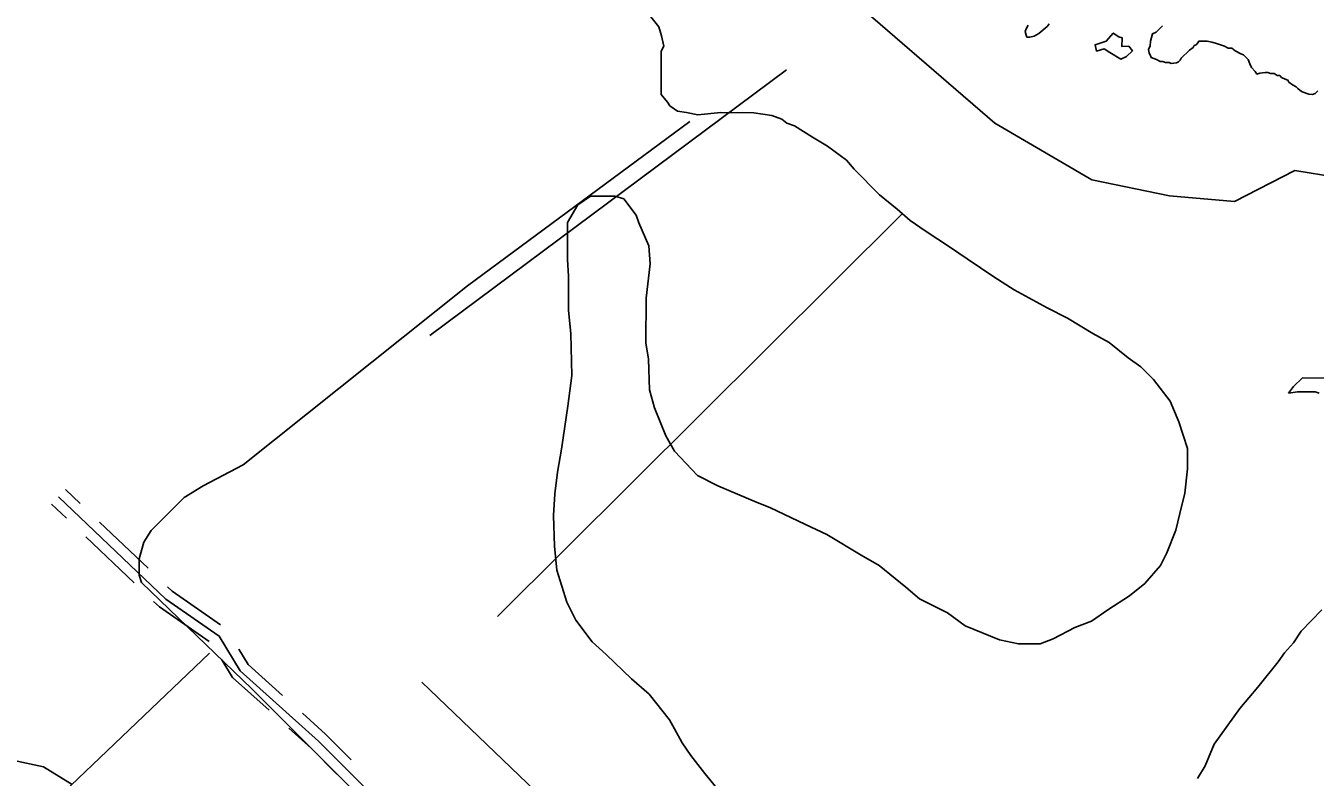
# Model space of a CAD drawing. Extents: x 3161615 to 3199515, y 867541 to 892976.
# Drawn here: x 3173988 to 3175914, y 879928 to 881050 of the extents above; entities that cross this region are included whole.
import ezdxf

# ---------------------------------------------------------------- set-up
doc = ezdxf.new("R2010")
doc.units = 0
for name, color, linetype in [('V-ROAD-CNTR', 7, 'Continuous'), ('V-SITE-VEGE', 7, 'Continuous'), ('V-TOPO-SHOR', 7, 'Continuous')]:
    doc.layers.add(name, color=color, linetype=linetype)

msp = doc.modelspace()

# ---------------------------------------------------------------- linework, layer by layer
at = {"layer": 'V-ROAD-CNTR'}
for points in [[(3174069.2, 880336.1), (3174047.1, 880357.1)], [(3174048.5, 880314.3), (3174026.4, 880335.4)], [(3176137.8, 878308), (3175824.4, 878612.6), (3175568.5, 878871.4), (3175381.8, 879056.5), (3175373.4, 879079.5), (3175355.3, 879110.4), (3175322.4, 879129.8), (3175280.7, 879146.6), (3174953.9, 879460.6), (3174944.5, 879489.9), (3174930.8, 879534.5), (3174912.2, 879561.3), (3174871.8, 879572.3), (3174843.1, 879580.2), (3174799.2, 879606.4), (3174425.2, 879981.1), (3174308.2, 880086.2), (3174276.8, 880138.3), (3174197, 880193.6), (3174036.8, 880346.3)], [(3174170.6, 880239.5), (3174098.2, 880308.5)], [(3174149.9, 880217.7), (3174077.5, 880286.7)], [(3174278.9, 880155.1), (3174206.5, 880205.3), (3174199.5, 880211.9)], [(3174261.8, 880130.4), (3174187.5, 880181.9), (3174178.8, 880190.1)], [(3174371.3, 880049.7), (3174319.9, 880095.9), (3174306.2, 880118.5)], [(3174351.2, 880027.4), (3174296.5, 880076.5), (3174280.5, 880103)], [(3174474, 879953.4), (3174435.5, 879991.9), (3174401, 880022.9)], [(3174452.7, 879932.2), (3174414.8, 879970.2), (3174381, 880000.6)]]:
    msp.add_lwpolyline(points, dxfattribs=at)
at = {"layer": 'V-SITE-VEGE'}
for p, q in [((3175435.8, 880904.3), (3175207.3, 881101.5)), ((3174909.2, 881078.4), (3174933.7, 881047.9)), ((3174933.7, 881047.9), (3174937.5, 881034.5)), ((3174937.5, 881034.5), (3174941.2, 881019.3)), ((3174937.3, 881011.7), (3174937, 880947.1)), ((3174941.2, 881019.3), (3174937.3, 881011.7)), ((3174937, 880947.1), (3174946.5, 880935.6)), ((3174946.5, 880935.6), (3174950.3, 880929.9)), ((3174950.3, 880929.9), (3174961.6, 880922.2)), ((3174961.6, 880922.2), (3174974.9, 880920.2)), ((3174974.9, 880920.2), (3174992, 880916.4)), ((3174992, 880916.4), (3175026.3, 880920)), ((3175026.3, 880920), (3175075.7, 880919.7)), ((3175075.7, 880919.7), (3175102.3, 880915.8)), ((3175102.3, 880915.8), (3175117.5, 880910)), ((3175117.5, 880910), (3175125.1, 880904.3)), ((3175125.1, 880904.3), (3175136.5, 880900.4)), ((3175136.5, 880900.4), (3175163, 880883.2)), ((3175580.7, 880819.4), (3175435.8, 880904.3)), ((3175163, 880883.2), (3175185.8, 880869.8)), ((3175185.8, 880869.8), (3175214.2, 880848.7)), ((3175214.2, 880848.7), (3175225.6, 880835.3)), ((3175225.6, 880835.3), (3175263.4, 880797.1)), ((3175883.8, 880833.5), (3175793.6, 880787.4)), ((3175945.1, 880823.4), (3175883.8, 880833.5)), ((3175696.5, 880795.7), (3175580.7, 880819.4)), ((3174831.7, 880795.4), (3174812.6, 880782.2)), ((3174867.8, 880795.3), (3174831.7, 880795.4)), ((3174881.1, 880791.4), (3174867.8, 880795.3)), ((3175263.4, 880797.1), (3175289.9, 880776)), ((3175793.6, 880787.4), (3175696.5, 880795.7)), ((3174812.6, 880782.2), (3174797.3, 880755.7)), ((3174900, 880766.6), (3174881.1, 880791.4)), ((3175289.9, 880776), (3175308.9, 880758.8)), ((3174797.3, 880755.7), (3174797, 880700.5)), ((3174903.8, 880755.1), (3174900, 880766.6)), ((3174918.8, 880720.8), (3174903.8, 880755.1)), ((3175308.9, 880758.8), (3175331.6, 880743.5)), ((3175331.6, 880743.5), (3175369.5, 880718.6)), ((3174920.6, 880694.2), (3174918.8, 880720.8)), ((3175369.5, 880718.6), (3175394.2, 880701.4)), ((3174797, 880700.5), (3174798.8, 880675.8)), ((3175394.2, 880701.4), (3175434, 880674.5)), ((3174914.6, 880642.9), (3174920.6, 880694.2)), ((3174798.8, 880675.8), (3174798.5, 880624.4)), ((3175434, 880674.5), (3175464.3, 880655.4)), ((3174914.3, 880576.3), (3174914.6, 880642.9)), ((3175464.3, 880655.4), (3175513.6, 880628.5)), ((3174798.5, 880624.4), (3174802.1, 880590.2)), ((3175513.6, 880628.5), (3175544, 880613.1)), ((3175544, 880613.1), (3175581.9, 880590.1)), ((3174802.1, 880590.2), (3174803.7, 880527.4)), ((3175581.9, 880590.1), (3175606.5, 880576.7)), ((3174918, 880551.6), (3174914.3, 880576.3)), ((3175606.5, 880576.7), (3175635, 880553.7)), ((3174919.6, 880505.9), (3174918, 880551.6)), ((3175635, 880553.7), (3175653.9, 880540.3)), ((3174803.7, 880527.4), (3174797.8, 880481.8)), ((3175653.9, 880540.3), (3175672.8, 880521.2)), ((3175882, 880510.7), (3175895.4, 880523.9)), ((3175895.4, 880523.9), (3175961.9, 880523.6)), ((3174927.1, 880479.3), (3174919.6, 880505.9)), ((3175672.8, 880521.2), (3175697.4, 880488.8)), ((3175874.3, 880501.2), (3175882, 880510.7)), ((3175697.4, 880488.8), (3175710.6, 880458.3)), ((3175887.6, 880503), (3175874.3, 880501.2)), ((3175914.3, 880502.9), (3175887.6, 880503)), ((3175920, 880501), (3175914.3, 880502.9)), ((3174797.8, 880481.8), (3174788, 880417.2)), ((3174944, 880437.3), (3174927.1, 880479.3)), ((3175710.6, 880458.3), (3175723.7, 880418.3)), ((3174957.2, 880414.4), (3174944, 880437.3)), ((3174788, 880417.2), (3174782.1, 880383)), ((3174991.3, 880378.1), (3174957.2, 880414.4)), ((3175723.7, 880418.3), (3175723.5, 880387.8)), ((3174782.1, 880383), (3174778.1, 880350.7)), ((3175021.6, 880362.8), (3174991.3, 880378.1)), ((3175723.5, 880387.8), (3175719.5, 880351.7)), ((3174778.1, 880350.7), (3174776.1, 880318.3)), ((3175080.5, 880337.8), (3175021.6, 880362.8)), ((3175719.5, 880351.7), (3175711.8, 880321.3)), ((3175099.4, 880330.1), (3175080.5, 880337.8)), ((3174776.1, 880318.3), (3174777.8, 880272.7)), ((3175152.6, 880305.1), (3175099.4, 880330.1)), ((3175711.8, 880321.3), (3175706, 880296.6)), ((3175184.8, 880289.7), (3175152.6, 880305.1)), ((3175706, 880296.6), (3175692.5, 880262.5)), ((3174777.8, 880272.7), (3174781.4, 880236.5)), ((3175236, 880259), (3175184.8, 880289.7)), ((3175262.6, 880243.7), (3175236, 880259)), ((3175692.5, 880262.5), (3175682.9, 880243.5)), ((3174781.4, 880236.5), (3174796.4, 880188.9)), ((3175302.4, 880211.1), (3175262.6, 880243.7)), ((3175682.9, 880243.5), (3175659.9, 880217)), ((3175659.9, 880217), (3175637, 880198.1)), ((3175323.2, 880193.9), (3175302.4, 880211.1)), ((3175637, 880198.1), (3175604.6, 880177.3)), ((3174796.4, 880188.9), (3174809.5, 880162.2)), ((3175364.9, 880172.8), (3175323.2, 880193.9)), ((3175604.6, 880177.3), (3175579.8, 880160.3)), ((3175893.5, 880145.5), (3175924.1, 880177.6)), ((3174809.5, 880162.2), (3174834.1, 880129.8)), ((3175391.5, 880153.7), (3175364.9, 880172.8)), ((3175579.8, 880160.3), (3175555, 880150.9)), ((3175442.7, 880132.5), (3175391.5, 880153.7)), ((3175555, 880150.9), (3175522.6, 880134)), ((3175882, 880128.4), (3175893.5, 880145.5)), ((3174834.1, 880129.8), (3174854.9, 880110.7)), ((3175471.2, 880126.6), (3175442.7, 880132.5)), ((3175503.5, 880126.5), (3175471.2, 880126.6)), ((3175522.6, 880134), (3175503.5, 880126.5)), ((3175868.6, 880113.3), (3175882, 880128.4)), ((3174854.9, 880110.7), (3174892.8, 880074.3)), ((3175828.4, 880062.1), (3175859, 880100)), ((3175859, 880100), (3175868.6, 880113.3)), ((3174892.8, 880074.3), (3174919.3, 880051.4)), ((3175801.6, 880029.9), (3175828.4, 880062.1)), ((3174919.3, 880051.4), (3174949.5, 880013.2)), ((3175763.3, 879976.8), (3175801.6, 880029.9)), ((3174949.5, 880013.2), (3174957.1, 879999.8)), ((3174957.1, 879999.8), (3174968.4, 879978.9)), ((3174968.4, 879978.9), (3174981.6, 879959.8)), ((3175749.9, 879944.6), (3175763.3, 879976.8)), ((3174014.1, 879943.2), (3173967.8, 879953.1)), ((3174981.6, 879959.8), (3175002.4, 879933.1)), ((3174057.1, 879916.8), (3174014.1, 879943.2)), ((3175002.4, 879933.1), (3175038.3, 879889.1)), ((3175738.4, 879925.6), (3175749.9, 879944.6))]:
    msp.add_line(p, q, dxfattribs=at)
at = {"layer": 'V-TOPO-SHOR'}
for p, q in [((3174591.4, 880587.2), (3175124.5, 880983.9)), ((3174648, 880661.1), (3174979.9, 880906.8)), ((3174692.4, 880167.7), (3175296.6, 880768.5)), ((3174262.4, 880112.5), (3174018.7, 879880.6)), ((3174579.4, 880069.3), (3175138.2, 879535.8))]:
    msp.add_line(p, q, dxfattribs=at)
for points in [[(3175516.8, 881052.6), (3175514, 881048.6), (3175501.5, 881037.9), (3175494.6, 881033.9), (3175487.7, 881032.6), (3175483.6, 881032.7), (3175482.3, 881035.5), (3175481, 881041), (3175482.5, 881045), (3175485.3, 881050.5)], [(3175880.2, 880961.4), (3175874.8, 880965.6), (3175873.4, 880968.3), (3175869.4, 880969.8), (3175864, 880972.6), (3175861.3, 880975.4), (3175857.2, 880975.5), (3175853.1, 880978.3), (3175847.7, 880978.4), (3175843.6, 880979.8), (3175839.5, 880979.9), (3175831.3, 880978.7), (3175827.1, 880977.4), (3175824.5, 880981.5), (3175819.1, 880987.1), (3175816.5, 880992.6), (3175813.9, 880999.5), (3175807.1, 881006.4), (3175803.1, 881007.9), (3175794.9, 881012.1), (3175789.5, 881016.3), (3175784.1, 881016.4), (3175778.7, 881019.2), (3175765.1, 881023.6), (3175759.6, 881025), (3175752.8, 881026.5), (3175740.5, 881026.8), (3175739.1, 881024), (3175736.3, 881021.4), (3175733.6, 881020), (3175732.1, 881017.3), (3175726.6, 881013.3), (3175714.1, 881001.3), (3175712.7, 880998.5), (3175709.9, 880995.9), (3175707.1, 880994.5), (3175698.9, 880993.3), (3175696.2, 880994.7), (3175690.7, 880994.8), (3175686.7, 880996.3), (3175682.6, 880996.4), (3175677.1, 880999.2), (3175669, 881002.1), (3175667.7, 881006.2), (3175666.4, 881008.9), (3175665.1, 881014.4), (3175667.9, 881019.9), (3175668.1, 881026.7), (3175671, 881037.6), (3175676.5, 881040.2), (3175680.7, 881044.2), (3175686.2, 881049.6)], [(3175635.6, 881019.1), (3175641.2, 881012.4), (3175632.2, 881003.5), (3175623.7, 880999.6), (3175607.5, 881009.6), (3175599.1, 881015.2), (3175587.7, 881011.7), (3175585.4, 881021.3), (3175602.2, 881026.8), (3175612.5, 881038.6), (3175621, 881033.1), (3175625.8, 881031.8), (3175625.4, 881018.6), (3175635.6, 881019.1)], [(3175918.3, 880952.5), (3175914.1, 880948.5), (3175910, 880947.2), (3175904.5, 880947.3), (3175901.8, 880948.7), (3175893.7, 880951.6), (3175888.3, 880955.8), (3175885.6, 880958.5), (3175880.2, 880961.4)], [(3174842.2, 879543.6), (3174325.7, 880059.5), (3174160.6, 880218.5), (3174157.1, 880229), (3174157.1, 880253.7), (3174164.2, 880278.4), (3174174.9, 880295.9), (3174224.3, 880345.1), (3174252.6, 880362.7), (3174312.5, 880394.2), (3174648, 880661.1)]]:
    msp.add_lwpolyline(points, dxfattribs=at)

doc.saveas('drawing.dxf')
